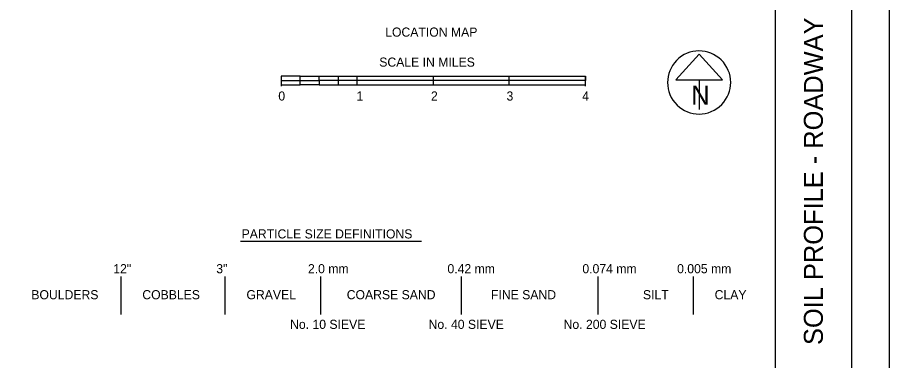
# Model space of a CAD drawing. Extents: x 0 to 68, y 0 to 52.9.
# Drawn here: x 22.53 to 34, y 9.48 to 13.99 of the extents above; entities that cross this region are included whole.
import ezdxf

# ---------------------------------------------------------------- set-up
doc = ezdxf.new("R2010")
doc.units = 0
for name, color, linetype in [('SC_Scratch6', 7, 'Continuous'), ('SH_Border', 7, 'Continuous'), ('SH_Cut_Line', 7, 'Continuous'), ('SH_Data', 7, 'Continuous'), ('SH_Text', 7, 'Continuous')]:
    doc.layers.add(name, color=color, linetype=linetype)

msp = doc.modelspace()

# ---------------------------------------------------------------- linework, layer by layer
at = {"layer": 'SC_Scratch6'}
msp.add_line((25.46, 11.049), (27.844, 11.049), dxfattribs=at)
at = {"layer": 'SH_Border'}
msp.add_line((32.5, 0.5), (32.5, 21.5), dxfattribs=at)
msp.add_lwpolyline([(2, 21.5), (33.5, 21.5), (33.5, 0.5), (2, 0.5)], close=True, dxfattribs=at)
at = {"layer": 'SH_Cut_Line'}
msp.add_lwpolyline([(0, 0), (34, 0), (34, 22), (0, 22)], close=True, dxfattribs=at)
at = {"layer": 'SH_Data'}
for p, q in [((31.495, 13.511), (31.187, 13.17)), ((31.802, 13.17), (31.495, 13.511)), ((25.998, 13.22), (25.998, 13.089)), ((26.248, 13.22), (25.998, 13.22)), ((25.998, 13.22), (25.998, 13.164)), ((26.248, 13.22), (26.498, 13.22)), ((26.248, 13.164), (26.248, 13.22)), ((26.498, 13.164), (26.498, 13.22)), ((26.498, 13.22), (26.748, 13.22)), ((26.748, 13.22), (26.998, 13.22)), ((26.748, 13.22), (26.748, 13.164)), ((26.998, 13.164), (26.998, 13.22)), ((26.998, 13.22), (27.998, 13.22)), ((27.998, 13.22), (28.998, 13.22)), ((27.998, 13.22), (27.998, 13.164)), ((28.998, 13.164), (28.998, 13.22)), ((28.998, 13.22), (29.998, 13.22)), ((29.998, 13.089), (29.998, 13.22)), ((29.998, 13.22), (29.998, 13.164)), ((25.998, 13.164), (26.248, 13.164)), ((25.998, 13.107), (26.248, 13.107)), ((26.248, 13.164), (26.498, 13.164)), ((26.248, 13.107), (26.248, 13.164)), ((26.498, 13.107), (26.248, 13.107)), ((26.498, 13.164), (26.498, 13.107)), ((26.748, 13.164), (26.498, 13.164)), ((26.498, 13.107), (26.748, 13.107)), ((26.998, 13.164), (26.748, 13.164)), ((26.748, 13.164), (26.748, 13.107)), ((26.748, 13.107), (26.998, 13.107)), ((26.998, 13.107), (26.998, 13.164)), ((27.998, 13.164), (26.998, 13.164)), ((26.998, 13.107), (27.998, 13.107)), ((28.998, 13.164), (27.998, 13.164)), ((27.998, 13.164), (27.998, 13.107)), ((27.998, 13.107), (28.998, 13.107)), ((28.998, 13.107), (28.998, 13.164)), ((29.998, 13.164), (28.998, 13.164)), ((28.998, 13.107), (29.998, 13.107)), ((31.187, 13.17), (31.802, 13.17)), ((31.495, 13.17), (31.495, 12.783))]:
    msp.add_line(p, q, dxfattribs=at)
msp.add_arc((31.495, 13.137), 0.415, 129.7798, 129.7633, dxfattribs=at)
at = {"layer": 'SH_Text'}
for p, q in [((23.89, 10.085), (23.89, 10.585)), ((25.26, 10.085), (25.26, 10.585)), ((26.52, 10.085), (26.52, 10.585)), ((28.37, 10.085), (28.37, 10.585)), ((30.165, 10.085), (30.165, 10.585)), ((31.419, 10.085), (31.419, 10.585))]:
    msp.add_line(p, q, dxfattribs=at)

# ---------------------------------------------------------------- texts
at = {"layer": 'SH_Data'}
for s, rotation, p in [('SOIL PROFILE - ROADWAY', 90, (33.123, 9.683)), ('N', 360, (31.391, 12.846))]:
    msp.add_text(s, height=0.25, rotation=rotation, dxfattribs=at).set_placement(p)
at = {"layer": 'SH_Text'}
for s, p in [('LOCATION MAP', (27.365, 13.74)), ('SCALE IN MILES', (27.287, 13.345)), ('0', (25.959, 12.899)), ('1', (26.987, 12.899)), ('2', (27.967, 12.899)), ('3', (28.961, 12.899)), ('4', (29.957, 12.899)), ('PARTICLE SIZE DEFINITIONS', (25.476, 11.085)), ('12"', (23.788, 10.627)), ('3"', (25.143, 10.627)), ('2.0 mm', (26.349, 10.627)), ('0.42 mm', (28.184, 10.627)), ('0.074 mm', (29.959, 10.627)), ('0.005 mm', (31.205, 10.627)), ('BOULDERS', (22.71, 10.285)), ('COBBLES', (24.17, 10.285)), ('GRAVEL', (25.54, 10.285)), ('COARSE SAND', (26.859, 10.285)), ('FINE SAND', (28.757, 10.285)), ('SILT', (30.756, 10.285)), ('CLAY', (31.699, 10.285)), ('No. 10 SIEVE', (26.114, 9.895)), ('No. 40 SIEVE', (27.936, 9.895)), ('No. 200 SIEVE', (29.712, 9.895))]:
    msp.add_text(s, height=0.12, dxfattribs=at).set_placement(p)

doc.saveas('drawing.dxf')
